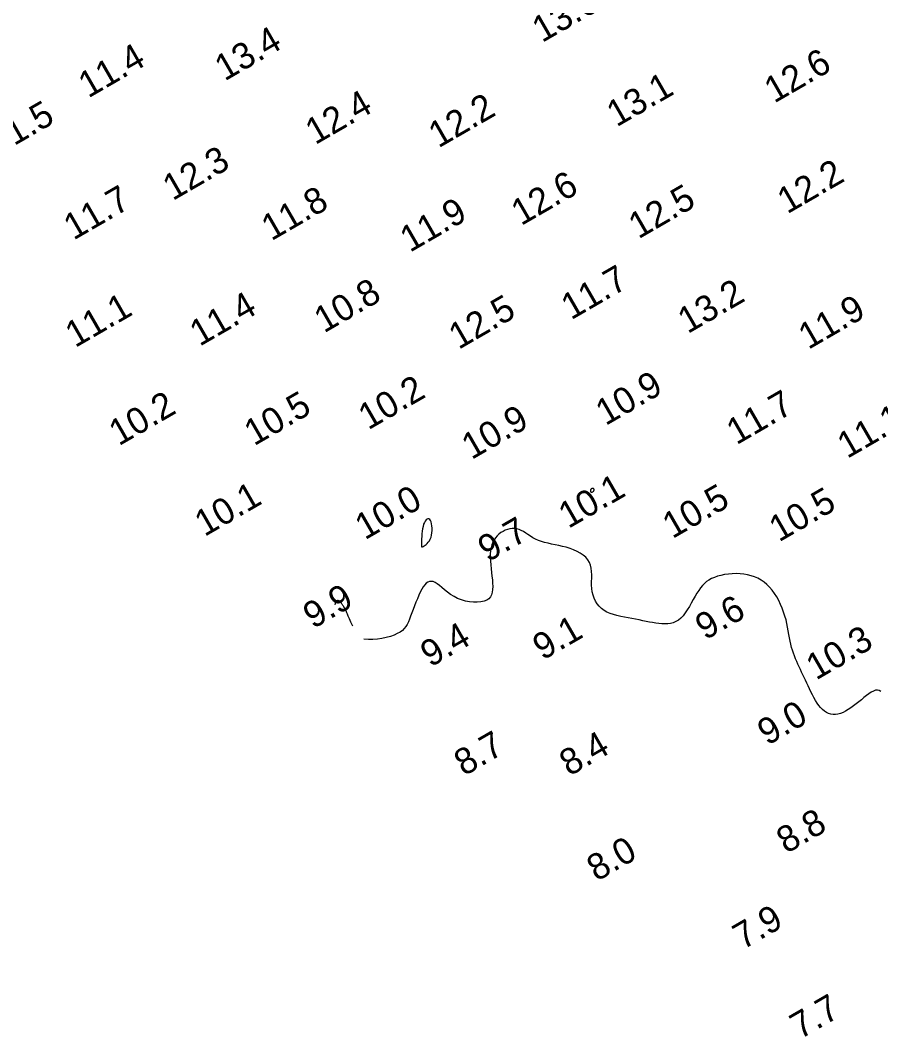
# Model space of a CAD drawing. Extents: x 3024098 to 3056816, y 418252 to 509144.
# Drawn here: x 3038478.6 to 3038643.1, y 418972.8 to 419167.1 of the extents above; entities that cross this region are included whole.
import ezdxf

# ---------------------------------------------------------------- set-up
doc = ezdxf.new("R2010")
doc.units = 0
doc.layers.add('V-CHAN-CONT-EL10', color=7, linetype='Continuous')
doc.layers.add('V-TOPO-SOUN-0911', color=7, linetype='Continuous')

msp = doc.modelspace()

# ---------------------------------------------------------------- linework, layer by layer
at = {"layer": 'V-CHAN-CONT-EL10'}
for points in [[(3038588.26, 419077.5), (3038588.23, 419077.54), (3038588.19, 419077.57), (3038588.15, 419077.6), (3038588.1, 419077.61), (3038588.05, 419077.62), (3038588, 419077.62), (3038587.95, 419077.61), (3038587.9, 419077.6), (3038587.85, 419077.58), (3038587.8, 419077.55), (3038587.76, 419077.52), (3038587.72, 419077.48), (3038587.69, 419077.44), (3038587.66, 419077.39), (3038587.63, 419077.34), (3038587.61, 419077.28), (3038587.6, 419077.22), (3038587.6, 419077.16), (3038587.6, 419077.11), (3038587.61, 419077.05), (3038587.62, 419077), (3038587.65, 419076.96), (3038587.69, 419076.93), (3038587.73, 419076.9), (3038587.79, 419076.89), (3038587.85, 419076.89), (3038587.91, 419076.89), (3038587.97, 419076.91), (3038588.04, 419076.93), (3038588.1, 419076.96), (3038588.15, 419077), (3038588.2, 419077.05), (3038588.23, 419077.1), (3038588.27, 419077.16), (3038588.29, 419077.23), (3038588.3, 419077.29), (3038588.3, 419077.35), (3038588.3, 419077.41), (3038588.29, 419077.46)], [(3038557.24, 419068.67), (3038557.31, 419069.11), (3038557.34, 419069.57), (3038557.34, 419070.02), (3038557.31, 419070.46), (3038557.24, 419070.85), (3038557.15, 419071.2), (3038557.03, 419071.47), (3038556.88, 419071.66), (3038556.72, 419071.76), (3038556.54, 419071.78), (3038556.36, 419071.71), (3038556.18, 419071.58), (3038556.01, 419071.36), (3038555.85, 419071.09), (3038555.71, 419070.74), (3038555.6, 419070.34), (3038555.51, 419069.88), (3038555.44, 419069.41), (3038555.39, 419068.92), (3038555.35, 419068.43), (3038555.32, 419067.98), (3038555.31, 419067.56), (3038555.29, 419067.2), (3038555.28, 419066.92), (3038555.28, 419066.7), (3038555.29, 419066.55), (3038555.31, 419066.46), (3038555.35, 419066.41), (3038555.42, 419066.41), (3038555.51, 419066.45), (3038555.64, 419066.52), (3038555.8, 419066.62), (3038555.98, 419066.74), (3038556.19, 419066.9), (3038556.4, 419067.09), (3038556.61, 419067.32), (3038556.81, 419067.59), (3038556.98, 419067.9), (3038557.13, 419068.26)]]:
    msp.add_lwpolyline(points, close=True, dxfattribs=at)
for points in [[(3038643.15, 419038.81), (3038642.84, 419038.99), (3038642.5, 419039.05), (3038642.13, 419039.01), (3038641.73, 419038.86), (3038641.31, 419038.63), (3038640.86, 419038.34), (3038640.4, 419037.99), (3038639.92, 419037.61), (3038639.43, 419037.21), (3038638.94, 419036.81), (3038638.43, 419036.41), (3038637.93, 419036.02), (3038637.42, 419035.66), (3038636.91, 419035.32), (3038636.4, 419035.03), (3038635.91, 419034.78), (3038635.42, 419034.58), (3038634.94, 419034.45), (3038634.47, 419034.39), (3038634.02, 419034.38), (3038633.58, 419034.45), (3038633.15, 419034.57), (3038632.74, 419034.76), (3038632.35, 419035.01), (3038631.98, 419035.32), (3038631.62, 419035.69), (3038631.28, 419036.11), (3038630.96, 419036.58), (3038630.65, 419037.09), (3038630.35, 419037.62), (3038630.06, 419038.17), (3038629.78, 419038.73), (3038629.51, 419039.29), (3038629.25, 419039.84), (3038628.99, 419040.38), (3038628.73, 419040.92), (3038628.48, 419041.44), (3038628.24, 419041.97), (3038628, 419042.48), (3038627.76, 419043), (3038627.52, 419043.51), (3038627.29, 419044.02), (3038627.07, 419044.53), (3038626.85, 419045.04), (3038626.64, 419045.57), (3038626.44, 419046.1), (3038626.25, 419046.65), (3038626.08, 419047.21), (3038625.93, 419047.8), (3038625.8, 419048.41), (3038625.68, 419049.04), (3038625.56, 419049.69), (3038625.45, 419050.36), (3038625.32, 419051.05), (3038625.18, 419051.75), (3038625.01, 419052.47), (3038624.8, 419053.21), (3038624.56, 419053.95), (3038624.29, 419054.7), (3038623.97, 419055.43), (3038623.62, 419056.16), (3038623.23, 419056.86), (3038622.81, 419057.52), (3038622.35, 419058.15), (3038621.87, 419058.72), (3038621.35, 419059.23), (3038620.81, 419059.68), (3038620.23, 419060.08), (3038619.63, 419060.42), (3038619, 419060.7), (3038618.35, 419060.92), (3038617.66, 419061.1), (3038616.96, 419061.22), (3038616.23, 419061.29), (3038615.48, 419061.32), (3038614.73, 419061.29), (3038613.99, 419061.23), (3038613.27, 419061.12), (3038612.57, 419060.98), (3038611.92, 419060.81), (3038611.32, 419060.6), (3038610.77, 419060.36), (3038610.28, 419060.09), (3038609.83, 419059.78), (3038609.42, 419059.43), (3038609.04, 419059.04), (3038608.68, 419058.6), (3038608.33, 419058.11), (3038607.98, 419057.57), (3038607.63, 419056.98), (3038607.27, 419056.34), (3038606.9, 419055.69), (3038606.53, 419055.03), (3038606.14, 419054.4), (3038605.74, 419053.8), (3038605.32, 419053.26), (3038604.88, 419052.8), (3038604.42, 419052.43), (3038603.94, 419052.14), (3038603.45, 419051.93), (3038602.94, 419051.8), (3038602.4, 419051.72), (3038601.86, 419051.7), (3038601.29, 419051.71), (3038600.71, 419051.77), (3038600.12, 419051.84), (3038599.51, 419051.94), (3038598.89, 419052.06), (3038598.25, 419052.19), (3038597.6, 419052.32), (3038596.93, 419052.47), (3038596.25, 419052.6), (3038595.54, 419052.74), (3038594.83, 419052.87), (3038594.11, 419053), (3038593.4, 419053.14), (3038592.69, 419053.29), (3038592.01, 419053.47), (3038591.37, 419053.69), (3038590.76, 419053.95), (3038590.21, 419054.26), (3038589.71, 419054.64), (3038589.27, 419055.07), (3038588.9, 419055.54), (3038588.58, 419056.07), (3038588.32, 419056.63), (3038588.12, 419057.22), (3038587.97, 419057.84), (3038587.88, 419058.47), (3038587.84, 419059.12), (3038587.84, 419059.78), (3038587.85, 419060.44), (3038587.85, 419061.09), (3038587.83, 419061.72), (3038587.77, 419062.33), (3038587.64, 419062.91), (3038587.42, 419063.46), (3038587.11, 419063.96), (3038586.7, 419064.43), (3038586.21, 419064.85), (3038585.66, 419065.23), (3038585.05, 419065.56), (3038584.39, 419065.86), (3038583.71, 419066.12), (3038583, 419066.35), (3038582.29, 419066.53), (3038581.58, 419066.69), (3038580.87, 419066.84), (3038580.18, 419066.97), (3038579.5, 419067.11), (3038578.85, 419067.26), (3038578.23, 419067.44), (3038577.65, 419067.65), (3038577.1, 419067.9), (3038576.6, 419068.18), (3038576.12, 419068.48), (3038575.67, 419068.79), (3038575.23, 419069.08), (3038574.81, 419069.34), (3038574.38, 419069.57), (3038573.95, 419069.75), (3038573.51, 419069.87), (3038573.07, 419069.93), (3038572.62, 419069.92), (3038572.17, 419069.87), (3038571.73, 419069.76), (3038571.3, 419069.6), (3038570.89, 419069.4), (3038570.49, 419069.15), (3038570.12, 419068.87), (3038569.78, 419068.55), (3038569.47, 419068.18), (3038569.19, 419067.78), (3038568.96, 419067.33), (3038568.76, 419066.83), (3038568.61, 419066.29), (3038568.51, 419065.7), (3038568.46, 419065.07), (3038568.45, 419064.39), (3038568.48, 419063.69), (3038568.54, 419062.97), (3038568.61, 419062.24), (3038568.69, 419061.51), (3038568.77, 419060.8), (3038568.85, 419060.11), (3038568.9, 419059.46), (3038568.93, 419058.84), (3038568.91, 419058.27), (3038568.84, 419057.74), (3038568.71, 419057.28), (3038568.49, 419056.86), (3038568.19, 419056.52), (3038567.78, 419056.24), (3038567.27, 419056.03), (3038566.66, 419055.9), (3038565.98, 419055.84), (3038565.25, 419055.84), (3038564.48, 419055.92), (3038563.71, 419056.08), (3038562.94, 419056.3), (3038562.2, 419056.59), (3038561.52, 419056.94), (3038560.87, 419057.35), (3038560.28, 419057.78), (3038559.73, 419058.22), (3038559.21, 419058.64), (3038558.74, 419059.03), (3038558.3, 419059.36), (3038557.89, 419059.62), (3038557.51, 419059.78), (3038557.16, 419059.84), (3038556.83, 419059.81), (3038556.51, 419059.69), (3038556.21, 419059.48), (3038555.92, 419059.18), (3038555.64, 419058.8), (3038555.36, 419058.33), (3038555.08, 419057.79), (3038554.79, 419057.18), (3038554.51, 419056.52), (3038554.24, 419055.84), (3038553.97, 419055.14), (3038553.71, 419054.45), (3038553.47, 419053.79), (3038553.23, 419053.16), (3038553.01, 419052.6), (3038552.79, 419052.08), (3038552.56, 419051.62), (3038552.3, 419051.2), (3038552, 419050.81), (3038551.64, 419050.46), (3038551.2, 419050.14), (3038550.68, 419049.84), (3038550.05, 419049.56), (3038549.35, 419049.3), (3038548.57, 419049.08), (3038547.75, 419048.9), (3038546.89, 419048.77), (3038546.02, 419048.7), (3038545.14, 419048.69), (3038544.29, 419048.76)], [(3038542.15, 419051.28), (3038541.79, 419052.06), (3038541.51, 419052.69), (3038541.3, 419053.18), (3038541.14, 419053.56), (3038541.03, 419053.84), (3038540.95, 419054.04), (3038540.9, 419054.2), (3038540.85, 419054.32), (3038540.81, 419054.42), (3038540.77, 419054.51), (3038540.72, 419054.59), (3038540.68, 419054.66), (3038540.63, 419054.73), (3038540.58, 419054.8), (3038540.53, 419054.86), (3038540.48, 419054.93), (3038540.43, 419055.01), (3038540.37, 419055.08), (3038540.31, 419055.16), (3038540.26, 419055.25), (3038540.2, 419055.33), (3038540.14, 419055.42), (3038540.09, 419055.51), (3038540.03, 419055.6), (3038539.98, 419055.69), (3038539.93, 419055.78), (3038539.87, 419055.86), (3038539.81, 419055.94), (3038539.75, 419056.01), (3038539.67, 419056.06), (3038539.59, 419056.11), (3038539.49, 419056.14), (3038539.38, 419056.15), (3038539.25, 419056.15), (3038539.13, 419056.11), (3038539.02, 419056.05), (3038538.92, 419055.95), (3038538.83, 419055.8), (3038538.78, 419055.62), (3038538.76, 419055.38)]]:
    msp.add_lwpolyline(points, dxfattribs=at)

# ---------------------------------------------------------------- texts
at = {"layer": 'V-TOPO-SOUN-0911'}
for s, p in [('13.6 ', (3038578.36, 419162.74)), ('13.4 ', (3038517.66, 419155.39)), ('11.4 ', (3038491.58, 419152.14)), ('12.6 ', (3038622.75, 419151.16)), ('13.1 ', (3038592.61, 419146.61)), ('12.4 ', (3038534.98, 419143.22)), ('12.2 ', (3038558.54, 419142.59)), ('11.5 ', (3038474.18, 419141.18)), ('12.3 ', (3038507.72, 419132.52)), ('12.2 ', (3038625.24, 419129.99)), ('12.6 ', (3038574.35, 419127.74)), ('11.7 ', (3038488.76, 419124.97)), ('11.8 ', (3038526.59, 419124.84)), ('12.5 ', (3038596.79, 419125.2)), ('11.9 ', (3038553.09, 419122.64)), ('11.7 ', (3038583.9, 419109.72)), ('10.8 ', (3038536.66, 419107.22)), ('13.2 ', (3038606.21, 419107.09)), ('11.1 ', (3038489.07, 419104.42)), ('11.4 ', (3038512.87, 419104.67)), ('12.5 ', (3038562.4, 419104.07)), ('11.9 ', (3038629.28, 419104.07)), ('10.2 ', (3038545.12, 419088.69)), ('10.9 ', (3038590.5, 419089.51)), ('10.5 ', (3038523.29, 419085.64)), ('11.7 ', (3038615.53, 419085.83)), ('10.2 ', (3038497.42, 419085.64)), ('10.9 ', (3038564.87, 419083.01)), ('11.1 ', (3038636.71, 419083.22)), ('10.1 ', (3038583.39, 419069.84)), ('10.1 ', (3038513.81, 419068.3)), ('10.0 ', (3038544.48, 419067.66)), ('10.5 ', (3038603.28, 419067.89)), ('10.5 ', (3038623.66, 419067.26)), ('9.7', (3038567.99, 419063.43)), ('9.9', (3038534.56, 419050.67)), ('9.6', (3038609.56, 419048.51)), ('9.4', (3038557, 419043.32)), ('9.1', (3038578.47, 419044.65)), ('10.3 ', (3038630.75, 419040.85)), ('9.0', (3038621.45, 419028.36)), ('8.7', (3038563.43, 419022.52)), ('8.4', (3038583.57, 419022.49)), ('8.8', (3038625.08, 419007.69)), ('8.0', (3038588.81, 419002.37)), ('7.9', (3038616.74, 418989.32)), ('7.7', (3038627.67, 418972.19))]:
    msp.add_text(s, height=5, rotation=30, dxfattribs=at).set_placement(p)

doc.saveas('drawing.dxf')
